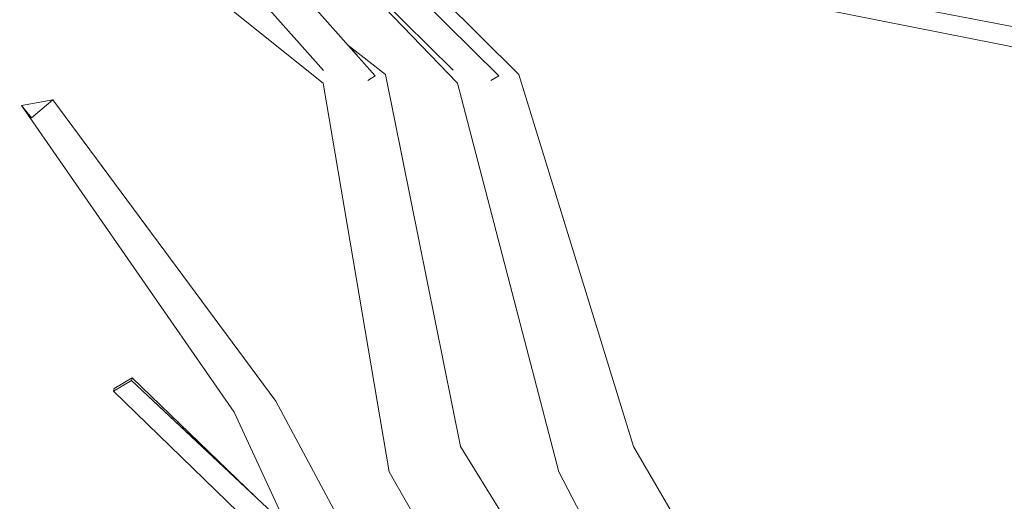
# Model space of a CAD drawing. Extents: x -289599 to -184549, y 66678 to 295474.
# Tile 613 of 656: x -238216 to -238092, y 71854 to 71915. Entities that reach past the tile are written whole.
import ezdxf

# ---------------------------------------------------------------- set-up
doc = ezdxf.new("R2010")
doc.units = 0
doc.header["$MEASUREMENT"] = 0
doc.linetypes.add('Wipeout_Contour', pattern=[1000, 0, -1000])
doc.layers.add('arch drzewa', color=8, linetype='Continuous')
doc.layers.add('arch drzewa_Nr_Pióra__4', color=8, linetype='Continuous', lineweight=9)

msp = doc.modelspace()

# ---------------------------------------------------------------- wipeouts: each hides what was drawn before it
at = {"color": 254, "linetype": 'Wipeout_Contour', "lineweight": 0, "ltscale": 975650.114519}
msp.add_wipeout([(-238213.91, 71939.03), (-238214.81, 71936.41), (-238181.09, 71912.15), (-238183.1, 71914.42)], dxfattribs=at).dxf.layer = 'arch drzewa'
at = {"color": 254, "linetype": 'Wipeout_Contour', "lineweight": 0, "ltscale": 975225.070895}
msp.add_wipeout([(-238122.86, 71923.24), (-238053, 71914.61), (-238053.17, 71915.01), (-238122.28, 71926.22)], dxfattribs=at).dxf.layer = 'arch drzewa'
at = {"color": 254, "linetype": 'Wipeout_Contour', "lineweight": 0, "ltscale": 731618.988476}
msp.add_wipeout([(-238168.89, 71839.13), (-238183.78, 71866.87), (-238187.37, 71865.23)], dxfattribs=at).dxf.layer = 'arch drzewa'

# ---------------------------------------------------------------- next in the draw order: wipeouts: each hides what was drawn before it
at = {"color": 254, "linetype": 'Wipeout_Contour', "lineweight": 0, "ltscale": 975147.049907}
msp.add_wipeout([(-238122.86, 71923.24), (-238045.1, 71910.27), (-238052.85, 71914.23), (-238053, 71914.61)], dxfattribs=at).dxf.layer = 'arch drzewa'
at = {"color": 254, "linetype": 'Wipeout_Contour', "lineweight": 0, "ltscale": 731718.586172}
msp.add_wipeout([(-238183.78, 71866.87), (-238211.8, 71904.73), (-238214.5, 71902.48)], dxfattribs=at).dxf.layer = 'arch drzewa'
at = {"color": 254, "linetype": 'Wipeout_Contour', "lineweight": 0, "ltscale": 731598.201412}
msp.add_wipeout([(-238187.37, 71865.23), (-238172.01, 71836.16), (-238168.89, 71839.13)], dxfattribs=at).dxf.layer = 'arch drzewa'

# ---------------------------------------------------------------- next in the draw order: wipeouts: each hides what was drawn before it
at = {"color": 254, "linetype": 'Wipeout_Contour', "lineweight": 0, "ltscale": 975206.794027}
msp.add_wipeout([(-238124.06, 71920.24), (-238045.16, 71910.23), (-238045.1, 71910.27), (-238122.86, 71923.24)], dxfattribs=at).dxf.layer = 'arch drzewa'
at = {"color": 254, "linetype": 'Wipeout_Contour', "lineweight": 0, "ltscale": 731625.414114}
msp.add_wipeout([(-238172.01, 71836.16), (-238187.37, 71865.23), (-238189.03, 71865.5)], dxfattribs=at).dxf.layer = 'arch drzewa'
at = {"color": 254, "linetype": 'Wipeout_Contour', "lineweight": 0, "ltscale": 1706935.567817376}
msp.add_wipeout([(-238163.1, 71860.61), (-238169.56, 71858.02), (-238160.02, 71846.95), (-238158.63, 71847.28), (-238157.79, 71846.19), (-238157.02, 71843.47), (-238135.68, 71818.72)], dxfattribs=at).dxf.layer = 'arch drzewa'

# ---------------------------------------------------------------- next in the draw order: wipeouts: each hides what was drawn before it
at = {"color": 254, "linetype": 'Wipeout_Contour', "lineweight": 0, "ltscale": 975131.815009}
msp.add_wipeout([(-238045.16, 71910.23), (-238124.06, 71920.24), (-238047.79, 71905.66), (-238046.89, 71907.96)], dxfattribs=at).dxf.layer = 'arch drzewa'
at = {"color": 254, "linetype": 'Wipeout_Contour', "lineweight": 0, "ltscale": 731605.561675}
msp.add_wipeout([(-238189.03, 71865.5), (-238175.75, 71836.95), (-238172.01, 71836.16)], dxfattribs=at).dxf.layer = 'arch drzewa'
at = {"color": 254, "linetype": 'Wipeout_Contour', "lineweight": 0, "ltscale": 975416.571321}
msp.add_wipeout([(-238169.56, 71858.02), (-238160.32, 71841.93), (-238161.47, 71846.61), (-238160.02, 71846.95)], dxfattribs=at).dxf.layer = 'arch drzewa'

# ---------------------------------------------------------------- next in the draw order: wipeouts: each hides what was drawn before it
at = {"color": 254, "linetype": 'Wipeout_Contour', "lineweight": 0, "ltscale": 1218998.849973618}
msp.add_wipeout([(-238096.66, 71915), (-238135.79, 71920.24), (-238062.08, 71905.66), (-238061.91, 71907.96), (-238061.75, 71908.33)], dxfattribs=at).dxf.layer = 'arch drzewa'
at = {"color": 254, "linetype": 'Wipeout_Contour', "lineweight": 0, "ltscale": 731683.084861}
msp.add_wipeout([(-238214.5, 71902.48), (-238187.37, 71865.23), (-238183.78, 71866.87)], dxfattribs=at).dxf.layer = 'arch drzewa'
at = {"color": 254, "linetype": 'Wipeout_Contour', "lineweight": 0, "ltscale": 731529.875192}
msp.add_wipeout([(-238133.3, 71817.19), (-238160.59, 71861.19), (-238163.1, 71860.61)], dxfattribs=at).dxf.layer = 'arch drzewa'

# ---------------------------------------------------------------- next in the draw order: linework, layer by layer
at = {"layer": 'arch drzewa_Nr_Pióra__4', "linetype": 'Continuous'}
for p, q in [((-238062.06, 71905.65), (-238135.79, 71920.24)), ((-238047.76, 71905.65), (-238124.06, 71920.24))]:
    msp.add_line(p, q, dxfattribs=at)

# ---------------------------------------------------------------- next in the draw order: wipeouts: each hides what was drawn before it
at = {"color": 254, "linetype": 'Wipeout_Contour', "lineweight": 0, "ltscale": 731724.929109}
msp.add_wipeout([(-238187.37, 71865.23), (-238214.5, 71902.48), (-238215.76, 71904.05)], dxfattribs=at).dxf.layer = 'arch drzewa'
at = {"color": 254, "linetype": 'Wipeout_Contour', "lineweight": 0, "ltscale": 731492.986688}
msp.add_wipeout([(-238163.1, 71860.61), (-238135.68, 71818.72), (-238133.3, 71817.19)], dxfattribs=at).dxf.layer = 'arch drzewa'

# ---------------------------------------------------------------- next in the draw order: wipeouts: each hides what was drawn before it
at = {"color": 254, "linetype": 'Wipeout_Contour', "lineweight": 0, "ltscale": 1463279.14409623}
msp.add_wipeout([(-238177.83, 71906.83), (-238163.1, 71860.61), (-238172.83, 71906.21), (-238174.43, 71906.41), (-238174.33, 71906.05), (-238175.05, 71906.48)], dxfattribs=at).dxf.layer = 'arch drzewa'
at = {"color": 254, "linetype": 'Wipeout_Contour', "lineweight": 0, "ltscale": 731689.348148}
msp.add_wipeout([(-238215.76, 71904.05), (-238189.03, 71865.5), (-238187.37, 71865.23)], dxfattribs=at).dxf.layer = 'arch drzewa'
at = {"color": 254, "linetype": 'Wipeout_Contour', "lineweight": 0, "ltscale": 731487.06897}
msp.add_wipeout([(-238144.44, 71860.61), (-238148.21, 71858.02), (-238119.6, 71818.72)], dxfattribs=at).dxf.layer = 'arch drzewa'

# ---------------------------------------------------------------- next in the draw order: wipeouts: each hides what was drawn before it
at = {"color": 254, "linetype": 'Wipeout_Contour', "lineweight": 0, "ltscale": 731608.74335}
msp.add_wipeout([(-238177.83, 71906.83), (-238169.56, 71858.02), (-238163.1, 71860.61)], dxfattribs=at).dxf.layer = 'arch drzewa'
at = {"color": 254, "linetype": 'Wipeout_Contour', "lineweight": 0, "ltscale": 731761.065219}
msp.add_wipeout([(-238211.8, 71904.73), (-238215.76, 71904.05), (-238214.5, 71902.48)], dxfattribs=at).dxf.layer = 'arch drzewa'
at = {"color": 254, "linetype": 'Wipeout_Contour', "lineweight": 0, "ltscale": 731673.559738}
msp.add_wipeout([(-238201.93, 71869.49), (-238186.29, 71854.81), (-238201.83, 71869.81)], dxfattribs=at).dxf.layer = 'arch drzewa'
at = {"color": 254, "linetype": 'Wipeout_Contour', "lineweight": 0, "ltscale": 1462880.41170076}
msp.add_wipeout([(-238148.21, 71858.02), (-238129.21, 71821.32), (-238123.55, 71820.35), (-238123.4, 71819.95), (-238121.44, 71816.52), (-238119.6, 71818.72)], dxfattribs=at).dxf.layer = 'arch drzewa'

# ---------------------------------------------------------------- next in the draw order: linework, layer by layer
at = {"layer": 'arch drzewa_Nr_Pióra__4', "linetype": 'Continuous'}
for p, q in [((-238215.76, 71904.05), (-238211.8, 71904.73)), ((-238211.8, 71904.73), (-238214.5, 71902.48)), ((-238214.5, 71902.48), (-238215.76, 71904.05))]:
    msp.add_line(p, q, dxfattribs=at)

# ---------------------------------------------------------------- next in the draw order: wipeouts: each hides what was drawn before it
at = {"color": 254, "linetype": 'Wipeout_Contour', "lineweight": 0, "ltscale": 731618.291097}
msp.add_wipeout([(-238160.59, 71861.19), (-238170.02, 71907.91), (-238172.83, 71906.21)], dxfattribs=at).dxf.layer = 'arch drzewa'
at = {"color": 254, "linetype": 'Wipeout_Contour', "lineweight": 0, "ltscale": 975541.786235}
msp.add_wipeout([(-238204.19, 71868.14), (-238181.02, 71848.27), (-238182.33, 71851.09), (-238201.93, 71869.49)], dxfattribs=at).dxf.layer = 'arch drzewa'
at = {"color": 254, "linetype": 'Wipeout_Contour', "lineweight": 0, "ltscale": 731472.750174}
msp.add_wipeout([(-238113.19, 71817.19), (-238138.85, 71861.19), (-238144.44, 71860.61)], dxfattribs=at).dxf.layer = 'arch drzewa'

# ---------------------------------------------------------------- next in the draw order: wipeouts: each hides what was drawn before it
at = {"color": 254, "linetype": 'Wipeout_Contour', "lineweight": 0, "ltscale": 731596.574769}
msp.add_wipeout([(-238172.83, 71906.21), (-238163.1, 71860.61), (-238160.59, 71861.19)], dxfattribs=at).dxf.layer = 'arch drzewa'
at = {"color": 254, "linetype": 'Wipeout_Contour', "lineweight": 0, "ltscale": 731638.410601}
msp.add_wipeout([(-238204.19, 71868.14), (-238178.8, 71843.51), (-238181.02, 71848.27)], dxfattribs=at).dxf.layer = 'arch drzewa'
at = {"color": 254, "linetype": 'Wipeout_Contour', "lineweight": 0, "ltscale": 731441.005985}
msp.add_wipeout([(-238144.44, 71860.61), (-238119.6, 71818.72), (-238113.19, 71817.19)], dxfattribs=at).dxf.layer = 'arch drzewa'

# ---------------------------------------------------------------- next in the draw order: linework, layer by layer
at = {"layer": 'arch drzewa_Nr_Pióra__4', "linetype": 'Continuous'}
msp.add_line((-238168.89, 71839.13), (-238183.78, 71866.87), dxfattribs=at)

# ---------------------------------------------------------------- next in the draw order: wipeouts: each hides what was drawn before it
at = {"color": 254, "linetype": 'Wipeout_Contour', "lineweight": 0, "ltscale": 731652.237159}
msp.add_wipeout([(-238175.37, 71908.24), (-238175.15, 71907.88), (-238172.83, 71906.21)], dxfattribs=at).dxf.layer = 'arch drzewa'
at = {"color": 254, "linetype": 'Wipeout_Contour', "lineweight": 0, "ltscale": 1463187.553197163}
msp.add_wipeout([(-238159.45, 71906.48), (-238160.96, 71906.83), (-238144.44, 71860.61), (-238158.25, 71906.21), (-238159.11, 71906.41), (-238159, 71906.05)], dxfattribs=at).dxf.layer = 'arch drzewa'
at = {"color": 254, "linetype": 'Wipeout_Contour', "lineweight": 0, "ltscale": 975594.643916}
msp.add_wipeout([(-238201.83, 71869.81), (-238204.09, 71868.46), (-238204.19, 71868.14), (-238201.93, 71869.49)], dxfattribs=at).dxf.layer = 'arch drzewa'

# ---------------------------------------------------------------- next in the draw order: wipeouts: each hides what was drawn before it
at = {"color": 254, "linetype": 'Wipeout_Contour', "lineweight": 0, "ltscale": 1219483.786599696}
msp.add_wipeout([(-238181.09, 71912.15), (-238214.81, 71936.41), (-238177.83, 71906.83), (-238175.05, 71906.48), (-238177.82, 71908.46)], dxfattribs=at).dxf.layer = 'arch drzewa'
at = {"color": 254, "linetype": 'Wipeout_Contour', "lineweight": 0, "ltscale": 731555.163354}
msp.add_wipeout([(-238160.96, 71906.83), (-238148.21, 71858.02), (-238144.44, 71860.61)], dxfattribs=at).dxf.layer = 'arch drzewa'
at = {"color": 254, "linetype": 'Wipeout_Contour', "lineweight": 0, "ltscale": 1463687.797647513}
msp.add_wipeout([(-238271.23, 71873.02), (-238188.59, 71828.41), (-238268.87, 71875.34), (-238269.8, 71874.45), (-238269.52, 71873.26), (-238269.74, 71873.21)], dxfattribs=at).dxf.layer = 'arch drzewa'

# ---------------------------------------------------------------- next in the draw order: linework, layer by layer
at = {"layer": 'arch drzewa_Nr_Pióra__4', "linetype": 'Continuous'}
for p, q in [((-238160.32, 71841.93), (-238169.56, 71858.02)), ((-238129.21, 71821.32), (-238148.21, 71858.02))]:
    msp.add_line(p, q, dxfattribs=at)

# ---------------------------------------------------------------- next in the draw order: wipeouts: each hides what was drawn before it
at = {"color": 254, "linetype": 'Wipeout_Contour', "lineweight": 0, "ltscale": 731729.951938}
msp.add_wipeout([(-238213.91, 71939.03), (-238183.1, 71914.42), (-238189.76, 71921.91)], dxfattribs=at).dxf.layer = 'arch drzewa'
at = {"color": 254, "linetype": 'Wipeout_Contour', "lineweight": 0, "ltscale": 731650.734123}
msp.add_wipeout([(-238175.15, 71907.88), (-238174.43, 71906.41), (-238172.83, 71906.21)], dxfattribs=at).dxf.layer = 'arch drzewa'
at = {"color": 254, "linetype": 'Wipeout_Contour', "lineweight": 0, "ltscale": 731568.12549}
msp.add_wipeout([(-238138.85, 71861.19), (-238153.27, 71907.91), (-238158.25, 71906.21)], dxfattribs=at).dxf.layer = 'arch drzewa'
at = {"color": 254, "linetype": 'Wipeout_Contour', "lineweight": 0, "ltscale": 731708.44858}
msp.add_wipeout([(-238271.27, 71873.04), (-238189.93, 71824.32), (-238188.59, 71828.41)], dxfattribs=at).dxf.layer = 'arch drzewa'

# ---------------------------------------------------------------- next in the draw order: linework, layer by layer
at = {"layer": 'arch drzewa_Nr_Pióra__4', "linetype": 'Continuous'}
msp.add_line((-238175.75, 71836.95), (-238189.03, 71865.5), dxfattribs=at)

# ---------------------------------------------------------------- next in the draw order: wipeouts: each hides what was drawn before it
at = {"color": 254, "linetype": 'Wipeout_Contour', "lineweight": 0, "ltscale": 731650.426367}
msp.add_wipeout([(-238174.77, 71911.67), (-238173.86, 71910.63), (-238170.02, 71907.91)], dxfattribs=at).dxf.layer = 'arch drzewa'
at = {"color": 254, "linetype": 'Wipeout_Contour', "lineweight": 0, "ltscale": 731544.50527}
msp.add_wipeout([(-238158.25, 71906.21), (-238144.44, 71860.61), (-238138.85, 71861.19)], dxfattribs=at).dxf.layer = 'arch drzewa'
at = {"color": 254, "linetype": 'Wipeout_Contour', "lineweight": 0, "ltscale": 731677.457968}
msp.add_wipeout([(-238243.59, 71856.46), (-238190.61, 71824.37), (-238189.93, 71824.32)], dxfattribs=at).dxf.layer = 'arch drzewa'

# ---------------------------------------------------------------- next in the draw order: linework, layer by layer
at = {"layer": 'arch drzewa_Nr_Pióra__4', "linetype": 'Continuous'}
for p, q in [((-238133.3, 71817.19), (-238160.59, 71861.19)), ((-238113.19, 71817.19), (-238138.85, 71861.19))]:
    msp.add_line(p, q, dxfattribs=at)

# ---------------------------------------------------------------- next in the draw order: wipeouts: each hides what was drawn before it
at = {"color": 254, "linetype": 'Wipeout_Contour', "lineweight": 0, "ltscale": 1463295.538502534}
msp.add_wipeout([(-238172.23, 71907.18), (-238175.37, 71908.24), (-238172.83, 71906.21), (-238170.02, 71907.91), (-238173.86, 71910.63), (-238171.31, 71907.77)], dxfattribs=at).dxf.layer = 'arch drzewa'
at = {"color": 254, "linetype": 'Wipeout_Contour', "lineweight": 0, "ltscale": 731609.811672}
msp.add_wipeout([(-238160.22, 71908.24), (-238159.97, 71907.88), (-238158.25, 71906.21)], dxfattribs=at).dxf.layer = 'arch drzewa'
at = {"color": 254, "linetype": 'Wipeout_Contour', "lineweight": 0, "ltscale": 1219538.937196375}
msp.add_wipeout([(-238233.46, 71869.81), (-238234.45, 71869.5), (-238233.52, 71868.59), (-238193.87, 71831.5), (-238193.76, 71831.44)], dxfattribs=at).dxf.layer = 'arch drzewa'

# ---------------------------------------------------------------- next in the draw order: linework, layer by layer
at = {"layer": 'arch drzewa_Nr_Pióra__4', "linetype": 'Continuous'}
msp.add_line((-238201.83, 71869.81), (-238201.93, 71869.49), dxfattribs=at)

# ---------------------------------------------------------------- next in the draw order: wipeouts: each hides what was drawn before it
at = {"color": 254, "linetype": 'Wipeout_Contour', "lineweight": 0, "ltscale": 1951161.741616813}
msp.add_wipeout([(-238207.51, 71948.52), (-238210.41, 71946.67), (-238174.33, 71906.05), (-238174.43, 71906.41), (-238175.15, 71907.88), (-238175.37, 71908.24), (-238172.23, 71907.18), (-238171.31, 71907.77)], dxfattribs=at).dxf.layer = 'arch drzewa'
at = {"color": 254, "linetype": 'Wipeout_Contour', "lineweight": 0, "ltscale": 975611.452389}
msp.add_wipeout([(-238193.87, 71831.5), (-238233.52, 71868.59), (-238233.22, 71868.3), (-238195.11, 71832.23)], dxfattribs=at).dxf.layer = 'arch drzewa'

# ---------------------------------------------------------------- next in the draw order: wipeouts: each hides what was drawn before it
at = {"color": 254, "linetype": 'Wipeout_Contour', "lineweight": 0, "ltscale": 1219519.48030383}
msp.add_wipeout([(-238212, 71946.95), (-238177.82, 71908.46), (-238175.05, 71906.48), (-238174.33, 71906.05), (-238210.41, 71946.67)], dxfattribs=at).dxf.layer = 'arch drzewa'
at = {"color": 254, "linetype": 'Wipeout_Contour', "lineweight": 0, "ltscale": 1219530.604356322}
msp.add_wipeout([(-238195.11, 71832.23), (-238233.22, 71868.3), (-238231.77, 71866.87), (-238228.24, 71860.96), (-238195.34, 71832.36)], dxfattribs=at).dxf.layer = 'arch drzewa'

# ---------------------------------------------------------------- next in the draw order: linework, layer by layer
at = {"layer": 'arch drzewa_Nr_Pióra__4', "linetype": 'Continuous'}
for p, q in [((-238183.78, 71866.87), (-238211.8, 71904.73)), ((-238189.03, 71865.5), (-238215.76, 71904.05)), ((-238204.09, 71868.46), (-238201.83, 71869.81)), ((-238201.93, 71869.49), (-238204.19, 71868.14)), ((-238204.19, 71868.14), (-238204.09, 71868.46))]:
    msp.add_line(p, q, dxfattribs=at)

# ---------------------------------------------------------------- next in the draw order: wipeouts: each hides what was drawn before it
at = {"color": 254, "linetype": 'Wipeout_Contour', "lineweight": 0, "ltscale": 975511.309992}
msp.add_wipeout([(-238161.5, 71908.46), (-238181.54, 71928.24), (-238160.96, 71906.83), (-238159.45, 71906.48)], dxfattribs=at).dxf.layer = 'arch drzewa'
at = {"color": 254, "linetype": 'Wipeout_Contour', "lineweight": 0, "ltscale": 975609.706357}
msp.add_wipeout([(-238228.24, 71860.96), (-238226.94, 71858.77), (-238206.84, 71839.08), (-238195.34, 71832.36)], dxfattribs=at).dxf.layer = 'arch drzewa'

# ---------------------------------------------------------------- next in the draw order: linework, layer by layer
at = {"layer": 'arch drzewa_Nr_Pióra__4', "linetype": 'Continuous'}
for p, q in [((-238186.29, 71854.81), (-238201.83, 71869.81)), ((-238182.33, 71851.09), (-238201.93, 71869.49)), ((-238178.8, 71843.51), (-238204.19, 71868.14))]:
    msp.add_line(p, q, dxfattribs=at)

# ---------------------------------------------------------------- next in the draw order: wipeouts: each hides what was drawn before it
at = {"color": 254, "linetype": 'Wipeout_Contour', "lineweight": 0, "ltscale": 731608.285526}
msp.add_wipeout([(-238159.97, 71907.88), (-238159.11, 71906.41), (-238158.25, 71906.21)], dxfattribs=at).dxf.layer = 'arch drzewa'

# ---------------------------------------------------------------- next in the draw order: wipeouts: each hides what was drawn before it
at = {"color": 254, "linetype": 'Wipeout_Contour', "lineweight": 0, "ltscale": 975562.478308}
msp.add_wipeout([(-238187.8, 71939.38), (-238171.37, 71923.16), (-238153.27, 71907.91), (-238185.22, 71939.76)], dxfattribs=at).dxf.layer = 'arch drzewa'

# ---------------------------------------------------------------- next in the draw order: wipeouts: each hides what was drawn before it
at = {"color": 254, "linetype": 'Wipeout_Contour', "lineweight": 0, "ltscale": 1707108.170920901}
msp.add_wipeout([(-238171.37, 71923.16), (-238169.42, 71921.24), (-238155.77, 71907.77), (-238156.75, 71907.18), (-238160.22, 71908.24), (-238158.25, 71906.21), (-238153.27, 71907.91)], dxfattribs=at).dxf.layer = 'arch drzewa'

# ---------------------------------------------------------------- next in the draw order: linework, layer by layer
at = {"layer": 'arch drzewa_Nr_Pióra__4', "linetype": 'Continuous'}
msp.add_line((-238138.85, 71861.19), (-238153.27, 71907.91), dxfattribs=at)

# ---------------------------------------------------------------- next in the draw order: wipeouts: each hides what was drawn before it
at = {"color": 254, "linetype": 'Wipeout_Contour', "lineweight": 0, "ltscale": 1951055.186502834}
msp.add_wipeout([(-238200.15, 71946.67), (-238159, 71906.05), (-238159.11, 71906.41), (-238159.97, 71907.88), (-238160.22, 71908.24), (-238156.75, 71907.18), (-238155.77, 71907.77), (-238197.06, 71948.52)], dxfattribs=at).dxf.layer = 'arch drzewa'

# ---------------------------------------------------------------- next in the draw order: linework, layer by layer
at = {"layer": 'arch drzewa_Nr_Pióra__4', "linetype": 'Continuous'}
msp.add_line((-238155.77, 71907.77), (-238156.76, 71907.17), dxfattribs=at)

# ---------------------------------------------------------------- next in the draw order: wipeouts: each hides what was drawn before it
at = {"color": 254, "linetype": 'Wipeout_Contour', "lineweight": 0, "ltscale": 1219454.220289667}
msp.add_wipeout([(-238200.49, 71946.95), (-238161.5, 71908.46), (-238159.45, 71906.48), (-238159, 71906.05), (-238200.15, 71946.67)], dxfattribs=at).dxf.layer = 'arch drzewa'

# ---------------------------------------------------------------- next in the draw order: linework, layer by layer
at = {"layer": 'arch drzewa_Nr_Pióra__4', "linetype": 'Continuous'}
for p, q in [((-238171.31, 71907.77), (-238207.51, 71948.52)), ((-238155.77, 71907.77), (-238197.06, 71948.52)), ((-238177.79, 71908.44), (-238212, 71946.95)), ((-238161.49, 71908.45), (-238200.49, 71946.95)), ((-238153.27, 71907.91), (-238185.22, 71939.76)), ((-238177.83, 71906.83), (-238214.81, 71936.41)), ((-238160.96, 71906.83), (-238181.54, 71928.24)), ((-238170.02, 71907.91), (-238174.77, 71911.67)), ((-238169.56, 71858.02), (-238177.83, 71906.83)), ((-238171.31, 71907.77), (-238172.24, 71907.18)), ((-238160.59, 71861.19), (-238170.02, 71907.91)), ((-238148.21, 71858.02), (-238160.96, 71906.83))]:
    msp.add_line(p, q, dxfattribs=at)

doc.saveas('drawing.dxf')
